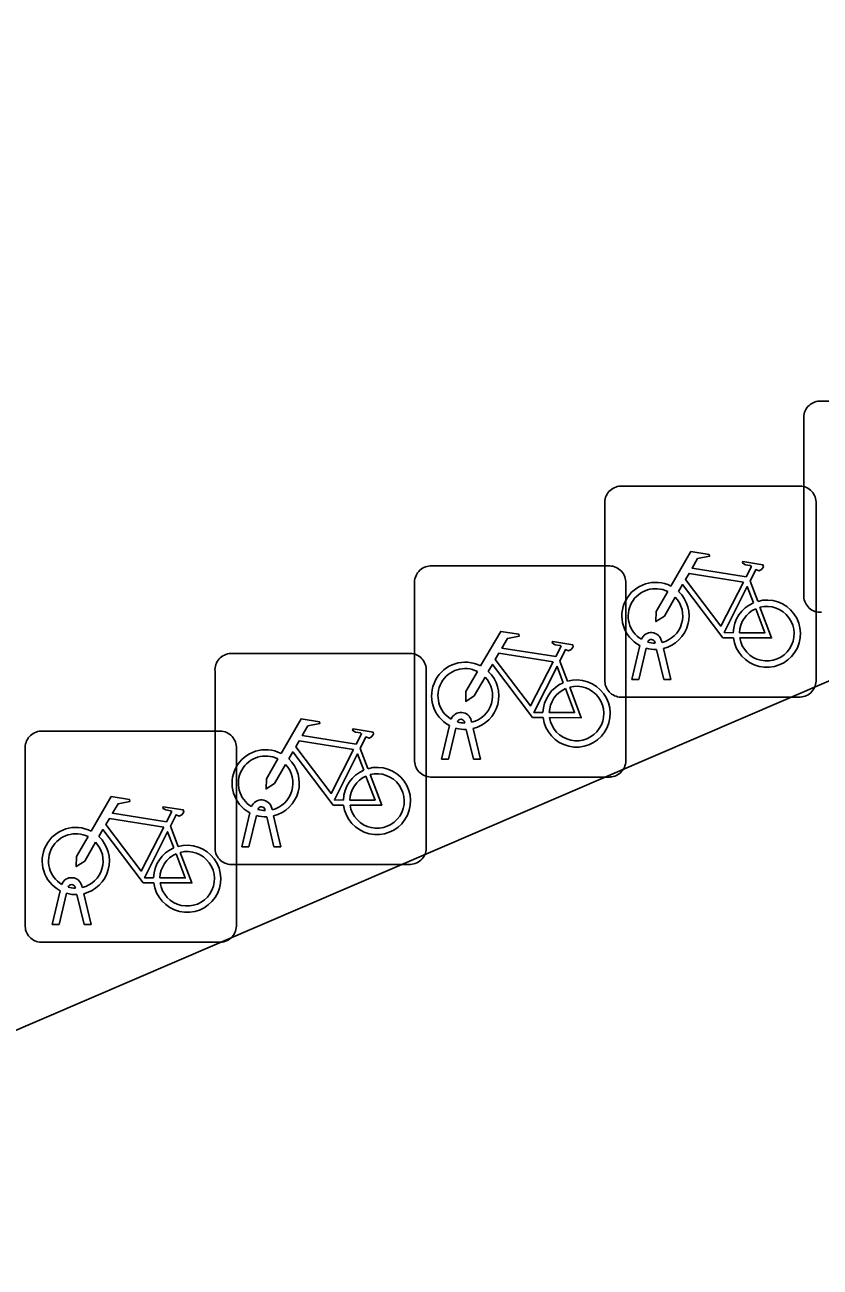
# Model space of a CAD drawing. Extents: x 159371 to 159986, y 382987 to 383597.
# Drawn here: x 159582.85 to 159586.61, y 383529.18 to 383535.06 of the extents above; entities that cross this region are included whole.
import ezdxf

# ---------------------------------------------------------------- set-up
doc = ezdxf.new("R2010")
doc.units = 0
for name, color, linetype in [('IMGEO_Fietsenrek', 7, 'Continuous'), ('IMGEO_Pand', 7, 'Continuous'), ('IMGEO_Voetpad_open', 7, 'Continuous')]:
    doc.layers.add(name, color=color, linetype=linetype)

msp = doc.modelspace()

# ---------------------------------------------------------------- linework, layer by layer
at = {"layer": 'IMGEO_Fietsenrek'}
for p, q in [((159586.6109, 383533.2765), (159587.4518, 383533.2765)), ((159587.4518, 383533.2765), (159586.6109, 383533.2765)), ((159586.5365, 383532.3519), (159586.5365, 383533.1928)), ((159586.5365, 383533.1928), (159586.5365, 383532.3519)), ((159585.6699, 383532.8745), (159586.5108, 383532.8745)), ((159586.5108, 383532.8745), (159585.6699, 383532.8745)), ((159585.5955, 383531.9499), (159585.5955, 383532.7908)), ((159585.5955, 383532.7908), (159585.5955, 383531.9499)), ((159586.5945, 383532.8001), (159586.5945, 383531.9592)), ((159586.5945, 383531.9592), (159586.5945, 383532.8001)), ((159584.7699, 383532.4965), (159585.6108, 383532.4965)), ((159585.6108, 383532.4965), (159584.7699, 383532.4965)), ((159584.6955, 383531.5719), (159584.6955, 383532.4128)), ((159584.6955, 383532.4128), (159584.6955, 383531.5719)), ((159585.6945, 383532.4221), (159585.6945, 383531.5812)), ((159585.6945, 383531.5812), (159585.6945, 383532.4221)), ((159586.2822, 383532.4242), (159586.3185, 383532.329)), ((159585.7225, 383531.9593), (159585.7608, 383532.1193)), ((159585.8329, 383532.1309), (159585.8319, 383532.1352)), ((159585.8636, 383532.1424), (159585.8654, 383532.1345)), ((159583.8259, 383532.0825), (159584.6668, 383532.0825)), ((159584.6668, 383532.0825), (159583.8259, 383532.0825)), ((159585.7912, 383532.1071), (159585.7559, 383531.9593)), ((159585.874, 383531.9593), (159585.8401, 383532.101)), ((159585.8724, 383532.1053), (159585.9074, 383531.9593)), ((159583.7515, 383531.1579), (159583.7515, 383531.9988)), ((159583.7515, 383531.9988), (159583.7515, 383531.1579)), ((159584.7505, 383532.0081), (159584.7505, 383531.1672)), ((159584.7505, 383531.1672), (159584.7505, 383532.0081)), ((159585.3822, 383532.0462), (159585.4185, 383531.951)), ((159585.7559, 383531.9593), (159585.7225, 383531.9593)), ((159585.9074, 383531.9593), (159585.874, 383531.9593)), ((159586.5201, 383531.8755), (159585.6792, 383531.8755)), ((159585.6792, 383531.8755), (159586.5201, 383531.8755)), ((159584.9636, 383531.7644), (159584.9654, 383531.7565)), ((159582.9279, 383531.7145), (159583.7688, 383531.7145)), ((159583.7688, 383531.7145), (159582.9279, 383531.7145)), ((159584.8225, 383531.5813), (159584.8608, 383531.7413)), ((159584.8912, 383531.7291), (159584.8559, 383531.5813)), ((159584.9329, 383531.7529), (159584.9319, 383531.7572)), ((159584.974, 383531.5813), (159584.9401, 383531.723)), ((159584.9724, 383531.7273), (159585.0074, 383531.5813)), ((159582.8535, 383530.7899), (159582.8535, 383531.6308)), ((159582.8535, 383531.6308), (159582.8535, 383530.7899)), ((159583.8525, 383531.6401), (159583.8525, 383530.7992)), ((159583.8525, 383530.7992), (159583.8525, 383531.6401)), ((159584.4382, 383531.6322), (159584.4745, 383531.537)), ((159584.8559, 383531.5813), (159584.8225, 383531.5813)), ((159585.0074, 383531.5813), (159584.974, 383531.5813)), ((159585.6201, 383531.4975), (159584.7792, 383531.4975)), ((159584.7792, 383531.4975), (159585.6201, 383531.4975)), ((159583.8785, 383531.1673), (159583.9168, 383531.3273)), ((159583.9472, 383531.3151), (159583.9119, 383531.1673)), ((159583.9889, 383531.3389), (159583.9879, 383531.3432)), ((159584.03, 383531.1673), (159583.9961, 383531.309)), ((159584.0196, 383531.3504), (159584.0214, 383531.3425)), ((159584.0284, 383531.3133), (159584.0634, 383531.1673)), ((159583.5402, 383531.2642), (159583.5765, 383531.169)), ((159583.9119, 383531.1673), (159583.8785, 383531.1673)), ((159584.0634, 383531.1673), (159584.03, 383531.1673)), ((159584.6761, 383531.0835), (159583.8352, 383531.0835)), ((159583.8352, 383531.0835), (159584.6761, 383531.0835)), ((159582.9805, 383530.7993), (159583.0188, 383530.9593)), ((159583.0492, 383530.9471), (159583.0139, 383530.7993)), ((159583.0909, 383530.9709), (159583.0899, 383530.9752)), ((159583.132, 383530.7993), (159583.0981, 383530.941)), ((159583.1216, 383530.9824), (159583.1234, 383530.9745)), ((159583.1304, 383530.9453), (159583.1654, 383530.7993)), ((159583.0139, 383530.7993), (159582.9805, 383530.7993)), ((159583.1654, 383530.7993), (159583.132, 383530.7993)), ((159583.7781, 383530.7155), (159582.9372, 383530.7155)), ((159582.9372, 383530.7155), (159583.7781, 383530.7155))]:
    msp.add_line(p, q, dxfattribs=at)
for points in [[(159585.9081, 383532.4012), (159586.0028, 383532.5647), (159586.089, 383532.5509), (159586.0907, 383532.5422), (159586.0346, 383532.5313), (159586.0084, 383532.486), (159586.2636, 383532.4452)], [(159586.2636, 383532.4452), (159586.2886, 383532.494), (159586.2835, 383532.498), (159586.2603, 383532.5017), (159586.2476, 383532.5092), (159586.2466, 383532.5123), (159586.2488, 383532.5169), (159586.3436, 383532.5018), (159586.3459, 383532.4915), (159586.3365, 383532.4791), (159586.3241, 383532.4727), (159586.3096, 383532.4789), (159586.2822, 383532.4242)], [(159586.2507, 383532.42), (159585.9939, 383532.461), (159585.9772, 383532.4322), (159586.1442, 383532.2119), (159586.2507, 383532.42)], [(159585.9288, 383532.3487), (159585.8772, 383532.2595), (159585.8373, 383532.2335), (159585.8385, 383532.281), (159585.893, 383532.3752)], [(159586.2038, 383532.1565), (159586.1541, 383532.1566), (159585.9634, 383532.4083), (159585.9444, 383532.3755)], [(159586.2987, 383532.322), (159586.2694, 383532.3988), (159586.16, 383532.1807), (159586.2027, 383532.1806)], [(159586.2327, 383532.1805), (159586.3526, 383532.1803), (159586.3094, 383532.2939)], [(159586.3292, 383532.3008), (159586.3842, 383532.1562), (159586.2341, 383532.1565)], [(159585.0081, 383532.0232), (159585.1028, 383532.1867), (159585.189, 383532.1729), (159585.1907, 383532.1642), (159585.1346, 383532.1533), (159585.1084, 383532.108), (159585.3636, 383532.0672)], [(159585.3636, 383532.0672), (159585.3886, 383532.116), (159585.3835, 383532.12), (159585.3603, 383532.1237), (159585.3476, 383532.1312), (159585.3466, 383532.1343), (159585.3488, 383532.1389), (159585.4436, 383532.1238), (159585.4459, 383532.1135), (159585.4365, 383532.1011), (159585.4241, 383532.0947), (159585.4096, 383532.1009), (159585.3822, 383532.0462)], [(159585.3507, 383532.042), (159585.0939, 383532.083), (159585.0772, 383532.0542), (159585.2442, 383531.8339), (159585.3507, 383532.042)], [(159585.0288, 383531.9707), (159584.9772, 383531.8815), (159584.9373, 383531.8555), (159584.9385, 383531.903), (159584.993, 383531.9972)], [(159585.3038, 383531.7785), (159585.2541, 383531.7786), (159585.0634, 383532.0303), (159585.0444, 383531.9975)], [(159585.3987, 383531.944), (159585.3694, 383532.0208), (159585.26, 383531.8027), (159585.3027, 383531.8026)], [(159585.3327, 383531.8025), (159585.4526, 383531.8023), (159585.4094, 383531.9159)], [(159585.4292, 383531.9228), (159585.4842, 383531.7782), (159585.3341, 383531.7785)], [(159584.0641, 383531.6092), (159584.1588, 383531.7727), (159584.245, 383531.7589), (159584.2467, 383531.7502), (159584.1906, 383531.7393), (159584.1644, 383531.694), (159584.4196, 383531.6532)], [(159584.4196, 383531.6532), (159584.4446, 383531.702), (159584.4395, 383531.706), (159584.4163, 383531.7097), (159584.4036, 383531.7172), (159584.4026, 383531.7203), (159584.4048, 383531.7249), (159584.4996, 383531.7098), (159584.5019, 383531.6995), (159584.4925, 383531.6871), (159584.4801, 383531.6807), (159584.4656, 383531.6869), (159584.4382, 383531.6322)], [(159584.4067, 383531.628), (159584.1499, 383531.669), (159584.1332, 383531.6402), (159584.3002, 383531.4199), (159584.4067, 383531.628)], [(159584.3598, 383531.3645), (159584.3101, 383531.3646), (159584.1194, 383531.6163), (159584.1004, 383531.5835)], [(159584.4547, 383531.53), (159584.4254, 383531.6068), (159584.316, 383531.3887), (159584.3587, 383531.3886)], [(159584.0848, 383531.5567), (159584.0332, 383531.4675), (159583.9933, 383531.4415), (159583.9945, 383531.489), (159584.049, 383531.5832)], [(159584.3887, 383531.3885), (159584.5086, 383531.3883), (159584.4654, 383531.5019)], [(159584.4852, 383531.5088), (159584.5402, 383531.3642), (159584.3901, 383531.3645)], [(159583.1661, 383531.2412), (159583.2608, 383531.4047), (159583.347, 383531.3909), (159583.3487, 383531.3822), (159583.2926, 383531.3713), (159583.2664, 383531.326), (159583.5216, 383531.2852)], [(159583.5216, 383531.2852), (159583.5466, 383531.334), (159583.5415, 383531.338), (159583.5183, 383531.3417), (159583.5056, 383531.3492), (159583.5046, 383531.3523), (159583.5068, 383531.3569), (159583.6016, 383531.3418), (159583.6039, 383531.3315), (159583.5945, 383531.3191), (159583.5821, 383531.3127), (159583.5676, 383531.3189), (159583.5402, 383531.2642)], [(159583.5087, 383531.26), (159583.2519, 383531.301), (159583.2352, 383531.2722), (159583.4022, 383531.0519), (159583.5087, 383531.26)], [(159583.4618, 383530.9965), (159583.4121, 383530.9966), (159583.2214, 383531.2483), (159583.2024, 383531.2155)], [(159583.5567, 383531.162), (159583.5274, 383531.2388), (159583.418, 383531.0207), (159583.4607, 383531.0206)], [(159583.1868, 383531.1887), (159583.1352, 383531.0995), (159583.0953, 383531.0735), (159583.0965, 383531.121), (159583.151, 383531.2152)], [(159583.4907, 383531.0205), (159583.6106, 383531.0203), (159583.5674, 383531.1339)], [(159583.5872, 383531.1408), (159583.6422, 383530.9962), (159583.4921, 383530.9965)]]:
    msp.add_lwpolyline(points, dxfattribs=at)
for centre, radius, start, end in [((159586.6142, 383533.1986), 0.0779, 92.4484, 184.28452), ((159586.6142, 383533.1986), 0.0779, 92.4484, 184.28452), ((159585.6732, 383532.7966), 0.0779, 92.4484, 184.28452), ((159585.6732, 383532.7966), 0.0779, 92.4484, 184.28452), ((159586.5166, 383532.7968), 0.0779, 2.4484, 94.28452), ((159586.5166, 383532.7968), 0.0779, 2.4484, 94.28452), ((159584.7732, 383532.4186), 0.0779, 92.4484, 184.28452), ((159584.7732, 383532.4186), 0.0779, 92.4484, 184.28452), ((159585.6166, 383532.4188), 0.0779, 2.4484, 94.28452), ((159585.6166, 383532.4188), 0.0779, 2.4484, 94.28452), ((159585.8351, 383532.2599), 0.159, 62.67661, 242.13685), ((159585.8351, 383532.2599), 0.129, 63.31916, 238.90302), ((159585.8351, 383532.2599), 0.159, 283.5766, 46.60424), ((159586.6144, 383532.3552), 0.0779, 182.4484, 274.28452), ((159586.6144, 383532.3552), 0.0779, 182.4484, 274.28452), ((159585.8351, 383532.2599), 0.129, 283.60429, 43.43025), ((159586.3617, 383532.1759), 0.159, 113.3408, 178.32165), ((159586.3617, 383532.1759), 0.159, 187.0065, 105.77075), ((159586.3617, 383532.1759), 0.129, 113.92302, 177.95563), ((159586.3617, 383532.1759), 0.129, 188.67146, 104.58832), ((159585.8149, 383532.1313), 0.0499, 12.8025, 158.69338), ((159585.8149, 383532.1313), 0.0174, 12.8025, 163.45023), ((159585.8351, 383532.2599), 0.129, 253.41502, 269.02044), ((159583.8292, 383532.0046), 0.0779, 92.4484, 184.28452), ((159583.8292, 383532.0046), 0.0779, 92.4484, 184.28452), ((159584.6726, 383532.0048), 0.0779, 2.4484, 94.28452), ((159584.6726, 383532.0048), 0.0779, 2.4484, 94.28452), ((159585.8351, 383532.2599), 0.159, 253.99666, 271.78671), ((159584.9351, 383531.8819), 0.159, 62.67661, 242.13685), ((159584.9351, 383531.8819), 0.129, 63.31916, 238.90302), ((159584.9351, 383531.8819), 0.159, 283.5766, 46.60424), ((159584.9351, 383531.8819), 0.129, 283.60429, 43.43025), ((159585.4617, 383531.7979), 0.159, 113.3408, 178.32165), ((159585.4617, 383531.7979), 0.159, 187.0065, 105.77075), ((159585.6734, 383531.9532), 0.0779, 182.4484, 274.28452), ((159585.6734, 383531.9532), 0.0779, 182.4484, 274.28452), ((159586.5168, 383531.9534), 0.0779, 272.4484, 4.28452), ((159586.5168, 383531.9534), 0.0779, 272.4484, 4.28452), ((159585.4617, 383531.7979), 0.129, 113.92302, 177.95563), ((159585.4617, 383531.7979), 0.129, 188.67146, 104.58832), ((159584.9149, 383531.7533), 0.0499, 12.8025, 158.69338), ((159584.9149, 383531.7533), 0.0174, 12.8025, 163.45023), ((159582.9312, 383531.6366), 0.0779, 92.4484, 184.28452), ((159582.9312, 383531.6366), 0.0779, 92.4484, 184.28452), ((159583.7746, 383531.6368), 0.0779, 2.4484, 94.28452), ((159583.7746, 383531.6368), 0.0779, 2.4484, 94.28452), ((159584.9351, 383531.8819), 0.159, 253.99666, 271.78671), ((159584.9351, 383531.8819), 0.129, 253.41502, 269.02044), ((159583.9911, 383531.4679), 0.159, 62.67661, 242.13685), ((159583.9911, 383531.4679), 0.129, 63.31916, 238.90302), ((159583.9911, 383531.4679), 0.129, 283.60429, 43.43025), ((159583.9911, 383531.4679), 0.159, 283.5766, 46.60424), ((159584.5177, 383531.3839), 0.159, 113.3408, 178.32165), ((159584.5177, 383531.3839), 0.159, 187.0065, 105.77075), ((159584.7734, 383531.5752), 0.0779, 182.4484, 274.28452), ((159584.7734, 383531.5752), 0.0779, 182.4484, 274.28452), ((159585.6168, 383531.5754), 0.0779, 272.4484, 4.28452), ((159585.6168, 383531.5754), 0.0779, 272.4484, 4.28452), ((159584.5177, 383531.3839), 0.129, 113.92302, 177.95563), ((159584.5177, 383531.3839), 0.129, 188.67146, 104.58832), ((159583.9709, 383531.3393), 0.0499, 12.8025, 158.69338), ((159583.9709, 383531.3393), 0.0174, 12.8025, 163.45023), ((159583.9911, 383531.4679), 0.159, 253.99666, 271.78671), ((159583.9911, 383531.4679), 0.129, 253.41502, 269.02044), ((159583.0931, 383531.0999), 0.159, 62.67661, 242.13685), ((159583.0931, 383531.0999), 0.129, 63.31916, 238.90302), ((159583.0931, 383531.0999), 0.129, 283.60429, 43.43025), ((159583.0931, 383531.0999), 0.159, 283.5766, 46.60424), ((159583.6197, 383531.0159), 0.159, 187.0065, 105.77075), ((159583.6197, 383531.0159), 0.159, 113.3408, 178.32165), ((159583.6197, 383531.0159), 0.129, 113.92302, 177.95563), ((159583.6197, 383531.0159), 0.129, 188.67146, 104.58832), ((159583.8294, 383531.1612), 0.0779, 182.4484, 274.28452), ((159583.8294, 383531.1612), 0.0779, 182.4484, 274.28452), ((159584.6728, 383531.1614), 0.0779, 272.4484, 4.28452), ((159584.6728, 383531.1614), 0.0779, 272.4484, 4.28452), ((159583.0729, 383530.9713), 0.0499, 12.8025, 158.69338), ((159583.0931, 383531.0999), 0.159, 253.99666, 271.78671), ((159583.0729, 383530.9713), 0.0174, 12.8025, 163.45023), ((159583.0931, 383531.0999), 0.129, 253.41502, 269.02044), ((159582.9314, 383530.7932), 0.0779, 182.4484, 274.28452), ((159582.9314, 383530.7932), 0.0779, 182.4484, 274.28452), ((159583.7748, 383530.7934), 0.0779, 272.4484, 4.28452), ((159583.7748, 383530.7934), 0.0779, 272.4484, 4.28452)]:
    msp.add_arc(centre, radius, start, end, dxfattribs=at)
at = {"layer": 'IMGEO_Pand'}
msp.add_lwpolyline([(159630.263, 383553.702), (159614.892, 383547.056), (159595.056, 383538.515), (159596.126, 383536.025), (159576.35, 383527.523), (159561.396, 383521.059)], dxfattribs=at)
at = {"layer": 'IMGEO_Voetpad_open'}
msp.add_lwpolyline([(159564.226, 383531.645), (159560.701, 383529.313), (159545.608, 383519.212), (159543.962, 383518.05), (159542.987, 383517.287), (159548.369, 383509.883), (159553.803, 383513.798), (159554.458, 383512.889), (159557.863, 383515.315), (159557.41, 383516.394), (159562.464, 383518.516), (159561.396, 383521.059), (159576.35, 383527.523), (159596.126, 383536.025), (159595.056, 383538.515)], dxfattribs=at)

doc.saveas('drawing.dxf')
